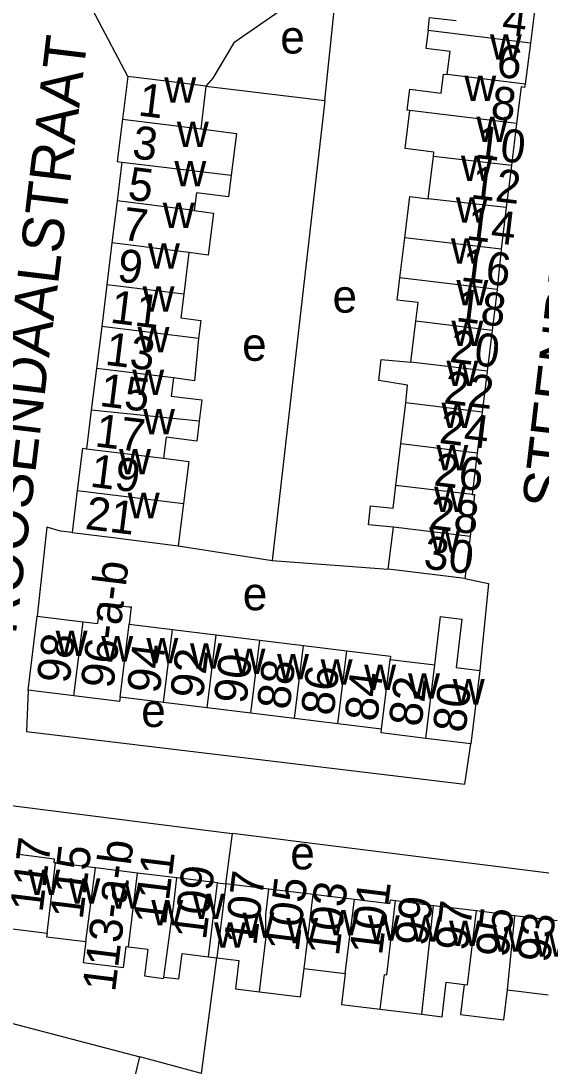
# Model space of a CAD drawing. Extents: x 157569 to 159501, y 382907 to 384670.
# Drawn here: x 158251.5 to 158314.5, y 383245.4 to 383372.1 of the extents above; entities that cross this region are included whole.
import ezdxf

# ---------------------------------------------------------------- set-up
doc = ezdxf.new("R2010")
doc.units = 0
for name, color, linetype in [('BLT_Basislijn', 7, 'Continuous'), ('BLT_Bebouwing', 7, 'Continuous'), ('BLT_Centroide', 7, 'Continuous'), ('BLT_Huisnummer', 7, 'Continuous'), ('BLT_Huisnummer_ tussenligend', 7, 'Continuous'), ('BLT_Huisnummer_reeks', 7, 'Continuous'), ('BLT_Onderdoorgang_en_onderverdeling', 7, 'Continuous'), ('BLT_Onderverdeling_panden', 7, 'Continuous'), ('BLT_Straatnaam', 7, 'Continuous')]:
    doc.layers.add(name, color=color, linetype=linetype)

msp = doc.modelspace()

# ---------------------------------------------------------------- linework, layer by layer
at = {"layer": 'BLT_Basislijn'}
for p, q in [((158288.29, 383362.43), (158289.96, 383378.2)), ((158264.43, 383365.32), (158258.86, 383375.92)), ((158273.9, 383364.16), (158288.29, 383362.43)), ((158288.29, 383362.43), (158281.93, 383306.68)), ((158270.53, 383308.46), (158281.93, 383306.68)), ((158281.93, 383306.68), (158295.99, 383305.64)), ((158276.31, 383267.48), (158277.12, 383273.59)), ((158339.59, 383265.74), (158277.12, 383273.59)), ((158273.35, 383244.51), (158275.23, 383258.54)), ((158228.61, 383256.26), (158265.89, 383246.54)), ((158259.02, 383218.65), (158265.89, 383246.54)), ((158273.35, 383244.51), (158265.89, 383246.54))]:
    msp.add_line(p, q, dxfattribs=at)
for points in [[(158289.96, 383378.2), (158277.29, 383369.4), (158274.72, 383365.15), (158273.9, 383364.16)], [(158257.69, 383310.06), (158256.28, 383310.25), (158254.62, 383310.7), (158253.47, 383299.94)], [(158305.28, 383304.51), (158308.12, 383303.89), (158307.07, 383293.36)], [(158252.37, 383290.96), (158252.18, 383285.97), (158278.73, 383282.77)], [(158278.73, 383282.77), (158305.28, 383279.58), (158305.98, 383284.46)], [(158205.4, 383282.68), (158276.76, 383273.63), (158277.12, 383273.59)]]:
    msp.add_lwpolyline(points, dxfattribs=at)
at = {"layer": 'BLT_Bebouwing'}
for p, q in [((158313.23, 383369.38), (158312.57, 383364.41)), ((158303.13, 383365.56), (158303.48, 383368.42)), ((158264.43, 383365.32), (158263.8, 383360.17)), ((158273.9, 383364.16), (158273.27, 383359)), ((158311.54, 383359.65), (158310.91, 383354.56)), ((158263.73, 383354.95), (158263.15, 383350.25)), ((158310.91, 383354.56), (158310.28, 383349.44)), ((158263.15, 383350.25), (158262.52, 383345.17)), ((158310.28, 383349.44), (158309.66, 383344.4)), ((158262.52, 383345.17), (158261.89, 383340.1)), ((158271.85, 383344.02), (158271.23, 383338.95)), ((158309.66, 383344.4), (158309.17, 383339.52)), ((158261.89, 383340.1), (158261.27, 383335.03)), ((158309.17, 383339.52), (158308.57, 383334.56)), ((158261.27, 383335.03), (158260.64, 383329.95)), ((158298.73, 383330.73), (158299.33, 383335.69)), ((158308.57, 383334.56), (158307.96, 383329.61)), ((158260.64, 383329.95), (158260.01, 383324.88)), ((158307.96, 383329.61), (158307.36, 383324.66)), ((158297.52, 383320.82), (158298.13, 383325.78)), ((158260.01, 383324.88), (158259.44, 383320.22)), ((158307.36, 383324.66), (158306.76, 383319.7)), ((158296.92, 383315.77), (158297.52, 383320.82)), ((158258.96, 383320.28), (158258.32, 383315.17)), ((158258.96, 383320.28), (158259.44, 383320.22)), ((158306.76, 383319.7), (158306.15, 383314.69)), ((158258.32, 383315.17), (158257.69, 383310.06)), ((158271.18, 383313.58), (158270.53, 383308.46)), ((158295.99, 383305.64), (158296.61, 383310.73)), ((158305.9, 383309.6), (158305.28, 383304.51)), ((158252.37, 383290.96), (158253.47, 383299.94)), ((158253.47, 383299.94), (158259.01, 383299.26)), ((158269.87, 383298.33), (158275.15, 383297.68)), ((158275.15, 383297.68), (158280.43, 383297.03)), ((158280.43, 383297.03), (158285.71, 383296.39)), ((158285.71, 383296.39), (158290.98, 383295.74)), ((158296.21, 383294.69), (158301.64, 383294.02)), ((158307.07, 383293.36), (158305.98, 383284.46)), ((158257.91, 383290.28), (158252.37, 383290.96)), ((158268.78, 383289.47), (158263.5, 383290.11)), ((158274.06, 383288.82), (158268.78, 383289.47)), ((158279.34, 383288.17), (158274.06, 383288.82)), ((158284.62, 383287.53), (158279.34, 383288.17)), ((158289.9, 383286.88), (158284.62, 383287.53)), ((158295.18, 383286.23), (158289.9, 383286.88)), ((158305.98, 383284.46), (158300.55, 383285.12)), ((158260.52, 383269.43), (158255.68, 383270.03)), ((158265.59, 383268.8), (158260.52, 383269.43)), ((158270.38, 383268.21), (158265.59, 383268.8)), ((158275.32, 383267.6), (158270.38, 383268.21)), ((158275.32, 383267.6), (158276.31, 383267.48)), ((158281.54, 383266.84), (158276.31, 383267.48)), ((158286.88, 383266.19), (158281.54, 383266.84)), ((158291.89, 383265.58), (158286.88, 383266.19)), ((158301.49, 383264.85), (158296.89, 383265.42)), ((158306.7, 383264.21), (158301.49, 383264.85)), ((158311.32, 383263.64), (158306.7, 383264.21)), ((158316.44, 383263.01), (158311.32, 383263.64)), ((158249.82, 383262.14), (158254.65, 383261.53)), ((158274.23, 383258.66), (158275.23, 383258.54)), ((158285.79, 383257.24), (158290.78, 383256.62)), ((158310.43, 383254.66), (158315.37, 383254.05)), ((158295.01, 383252.31), (158300.07, 383251.69))]:
    msp.add_line(p, q, dxfattribs=at)
for points in [[(158313.37, 383374.6), (158313.86, 383374.54), (158313.23, 383369.38)], [(158300.81, 383370.9), (158301, 383372.5), (158304.22, 383372.1)], [(158300.81, 383370.9), (158300.55, 383368.78), (158303.48, 383368.42)], [(158273.9, 383364.16), (158269.4, 383364.71), (158264.43, 383365.32)], [(158298.62, 383361.23), (158298.3, 383361.26), (158298.61, 383363.79), (158302.4, 383363.33), (158302.68, 383365.62), (158303.13, 383365.56)], [(158312.57, 383364.41), (158312.52, 383364.01), (158312.08, 383364.06), (158311.54, 383359.65)], [(158301.46, 383355.63), (158301.53, 383356.16), (158298.05, 383356.59), (158298.62, 383361.23)], [(158263.8, 383360.17), (158263.16, 383355.03), (158263.73, 383354.95)], [(158273.27, 383359), (158277.6, 383358.43), (158276.95, 383353.36)], [(158300.84, 383350.52), (158301.46, 383355.63)], [(158276.95, 383353.36), (158276.62, 383350.75), (158272.75, 383351.23), (158272.48, 383349.09)], [(158297.99, 383345.77), (158298.6, 383350.8), (158300.84, 383350.52)], [(158272.48, 383349.09), (158274.82, 383348.78), (158274.17, 383343.7), (158271.85, 383344.02)], [(158297.4, 383340.95), (158297.99, 383345.77)], [(158299.33, 383335.69), (158299.61, 383337.93), (158297.07, 383338.24), (158297.4, 383340.95)], [(158271.23, 383338.95), (158270.87, 383336.08), (158273.27, 383335.78), (158273, 383333.57)], [(158273, 383333.57), (158272.53, 383328.47), (158269.97, 383328.8)], [(158298.13, 383325.78), (158298.33, 383327.94), (158294.86, 383328.51), (158295.14, 383331.03), (158298.73, 383330.73)], [(158269.97, 383328.8), (158269.7, 383326.6), (158273.42, 383326.14), (158273.1, 383323.55)], [(158273.1, 383323.55), (158272.81, 383321.16), (158269.08, 383321.62), (158268.77, 383319.07)], [(158268.77, 383319.07), (158271.82, 383318.69), (158271.18, 383313.58)], [(158296.61, 383310.73), (158293.58, 383311.01), (158293.83, 383313.32), (158296.59, 383313.03), (158296.92, 383315.77)], [(158306.15, 383314.69), (158306.44, 383314.66), (158305.9, 383309.6)], [(158257.69, 383310.06), (158262.65, 383309.45), (158270.53, 383308.46)], [(158305.28, 383304.51), (158300.32, 383305.11), (158295.99, 383305.64)], [(158259.01, 383299.26), (158260.81, 383299.04), (158261.09, 383301.49), (158264.62, 383301.06), (158264.85, 383301.06), (158264.59, 383298.98)], [(158301.64, 383294.02), (158302.33, 383299.88), (158304.92, 383299.56), (158304.21, 383293.73), (158307.07, 383293.36)], [(158264.59, 383298.98), (158269.87, 383298.33)], [(158290.98, 383295.74), (158296.26, 383295.09), (158296.21, 383294.69)], [(158263.5, 383290.11), (158263.44, 383289.6), (158257.91, 383290.28)], [(158300.55, 383285.12), (158295.12, 383285.79), (158295.18, 383286.23)], [(158255.68, 383270.03), (158255.52, 383270.05), (158255.57, 383270.5), (158250.9, 383271.08)], [(158296.89, 383265.42), (158296.22, 383265.5), (158296.16, 383265.06), (158291.89, 383265.58)], [(158254.65, 383261.53), (158254.6, 383261.09), (158259.33, 383260.5)], [(158259.33, 383260.5), (158259.02, 383257.97), (158263.93, 383257.36), (158264.25, 383259.9), (158264.5, 383259.86)], [(158264.5, 383259.86), (158266.87, 383259.57), (158266.46, 383256.33), (158268.77, 383256.04), (158268.79, 383256.2)], [(158268.79, 383256.2), (158270.63, 383255.97), (158271.01, 383259.06), (158274.23, 383258.66)], [(158275.23, 383258.54), (158277.89, 383258.21), (158277.47, 383254.78), (158280.39, 383254.43)], [(158280.39, 383254.43), (158285.37, 383253.82), (158285.79, 383257.24)], [(158290.78, 383256.62), (158290.32, 383252.89), (158295.01, 383252.31)], [(158300.07, 383251.69), (158302.51, 383251.39), (158303.02, 383255.57), (158305.2, 383255.3)], [(158305.2, 383255.3), (158304.75, 383251.65), (158309.98, 383251.01), (158310.43, 383254.66)]]:
    msp.add_lwpolyline(points, dxfattribs=at)
at = {"layer": 'BLT_Onderdoorgang_en_onderverdeling'}
for points in [[(158274.23, 383258.66), (158275.32, 383267.6)], [(158276.31, 383267.48), (158275.23, 383258.54)]]:
    msp.add_lwpolyline(points, dxfattribs=at)
at = {"layer": 'BLT_Onderverdeling_panden'}
for p, q in [((158313.23, 383369.38), (158300.81, 383370.9)), ((158312.57, 383364.41), (158303.13, 383365.56)), ((158311.54, 383359.65), (158298.62, 383361.23)), ((158263.8, 383360.17), (158273.27, 383359)), ((158263.73, 383354.95), (158276.95, 383353.36)), ((158310.91, 383354.56), (158301.46, 383355.63)), ((158272.48, 383349.09), (158263.15, 383350.25)), ((158310.28, 383349.44), (158300.84, 383350.52)), ((158271.85, 383344.02), (158262.52, 383345.17)), ((158309.66, 383344.4), (158297.99, 383345.77)), ((158309.17, 383339.52), (158297.4, 383340.95)), ((158271.23, 383338.95), (158261.89, 383340.1)), ((158273, 383333.57), (158261.27, 383335.03)), ((158308.57, 383334.56), (158299.33, 383335.69)), ((158307.96, 383329.61), (158298.73, 383330.73)), ((158269.97, 383328.8), (158260.64, 383329.95)), ((158307.36, 383324.66), (158298.13, 383325.78)), ((158273.1, 383323.55), (158260.01, 383324.88)), ((158306.76, 383319.7), (158297.52, 383320.82)), ((158259.44, 383320.22), (158268.77, 383319.07)), ((158306.15, 383314.69), (158296.92, 383315.77)), ((158258.32, 383315.17), (158271.18, 383313.58)), ((158305.9, 383309.6), (158296.61, 383310.73)), ((158257.91, 383290.28), (158259.01, 383299.26)), ((158263.5, 383290.11), (158264.59, 383298.98)), ((158268.78, 383289.47), (158269.87, 383298.33)), ((158274.06, 383288.82), (158275.15, 383297.68)), ((158279.34, 383288.17), (158280.43, 383297.03)), ((158284.62, 383287.53), (158285.71, 383296.39)), ((158289.9, 383286.88), (158290.98, 383295.74)), ((158295.18, 383286.23), (158296.21, 383294.69)), ((158300.55, 383285.12), (158301.64, 383294.02)), ((158254.65, 383261.53), (158255.68, 383270.03)), ((158259.33, 383260.5), (158260.52, 383269.43)), ((158264.5, 383259.86), (158265.59, 383268.8)), ((158285.79, 383257.24), (158286.88, 383266.19)), ((158290.78, 383256.62), (158291.89, 383265.58)), ((158300.07, 383251.69), (158301.49, 383264.85)), ((158310.43, 383254.66), (158311.32, 383263.64))]:
    msp.add_line(p, q, dxfattribs=at)
for points in [[(158268.79, 383256.2), (158270.01, 383265.09), (158270.38, 383268.21)], [(158280.39, 383254.43), (158281.15, 383260.75), (158281.16, 383263.74), (158281.54, 383266.84)], [(158295.01, 383252.31), (158295.52, 383256.5), (158295.8, 383256.46), (158296.89, 383265.42)], [(158305.2, 383255.3), (158305.61, 383255.25), (158306.7, 383264.21)]]:
    msp.add_lwpolyline(points, dxfattribs=at)

# ---------------------------------------------------------------- texts
at = {"layer": 'BLT_Centroide'}
for s, p in [('e', (158282.91, 383368.12)), ('w', (158308.31, 383367.38)), ('w', (158268.85, 383362.16)), ('w', (158305.21, 383362.38)), ('w', (158270.38, 383356.78)), ('w', (158306.66, 383357.41)), ('w', (158270.08, 383352.03)), ('w', (158304.8, 383352.66)), ('w', (158268.67, 383346.97)), ('w', (158304.19, 383347.62)), ('w', (158266.88, 383342.06)), ('w', (158303.58, 383342.66)), ('w', (158266.23, 383336.84)), ('e', (158289.24, 383336.72)), ('w', (158304.25, 383337.59)), ('w', (158265.62, 383331.91)), ('w', (158303.65, 383332.66)), ('e', (158278.29, 383330.88)), ('w', (158303.04, 383327.84)), ('w', (158264.98, 383326.75)), ('w', (158302.44, 383322.75)), ('w', (158266.28, 383321.97)), ('w', (158301.82, 383317.62)), ('w', (158263.38, 383317.12)), ('w', (158301.55, 383312.56)), ('w', (158264.43, 383311.81)), ('w', (158300.95, 383307.62)), ('e', (158278.36, 383300.66)), ('w', (158255.69, 383295.11)), ('w', (158261.22, 383294.44)), ('w', (158266.69, 383294.22)), ('w', (158271.97, 383293.56)), ('w', (158277.25, 383292.94)), ('w', (158282.52, 383292.28)), ('w', (158287.8, 383291.62)), ('w', (158293.08, 383290.98)), ('w', (158298.39, 383289.92)), ('w', (158303.81, 383289.23)), ('e', (158266.06, 383286.51)), ('e', (158284.12, 383269.25)), ('w', (158252.38, 383266.14)), ('w', (158257.25, 383265.11)), ('w', (158262.27, 383264.48)), ('w', (158272.3, 383263.23)), ('w', (158267.28, 383262.47)), ('w', (158278.33, 383260.95)), ('w', (158288.62, 383261.25)), ('w', (158293.52, 383260.62)), ('w', (158274.9, 383259.75)), ('w', (158283.64, 383260.3)), ('w', (158298.61, 383260.5)), ('w', (158303.36, 383259.95)), ('w', (158308.61, 383259.27)), ('w', (158313.61, 383258.66))]:
    msp.add_text(s, height=4, dxfattribs=at).set_placement(p)
at = {"layer": 'BLT_Huisnummer'}
for s, rotation, p in [('6', 353.0574, (158308.99, 383365.32)), ('1', 352.9494, (158265.58, 383360.62)), ('10', 353.0574, (158306.46, 383355.47)), ('5', 352.9494, (158264.31, 383350.44)), ('14', 353.0574, (158305.33, 383345.59)), ('9', 352.9494, (158263.03, 383340.52)), ('18', 353.0574, (158304.09, 383335.7)), ('13', 352.9494, (158261.57, 383330.41)), ('22', 353.0574, (158302.61, 383325.74)), ('17', 352.9494, (158260.34, 383320.52)), ('26', 353.0574, (158301.4, 383315.79)), ('21', 352.9494, (158259.16, 383310.52)), ('28', 353.0574, (158300.81, 383310.56)), ('30', 353.0574, (158300.17, 383305.73)), ('98', 83.0224, (158257.35, 383291.68)), ('92', 83.0224, (158273.51, 383289.83)), ('88', 83.0224, (158284.02, 383288.5)), ('84', 83.0224, (158294.64, 383287.05)), ('80', 83.0224, (158305.33, 383285.71)), ('117', 82.9617, (158254.1, 383263.96)), ('109', 82.9617, (158273.9, 383260.62)), ('107', 82.9485, (158280.01, 383259.92)), ('101', 82.9485, (158295.23, 383258.76)), ('97', 82.9485, (158305.58, 383259.25)), ('93', 82.9485, (158315.56, 383257.84))]:
    msp.add_text(s, height=4, rotation=rotation, dxfattribs=at).set_placement(p)
at = {"layer": 'BLT_Huisnummer_ tussenligend'}
for s, rotation, p in [('4', 353.0574, (158309.65, 383370.47)), ('8', 353.0574, (158308.28, 383360.26)), ('3', 352.9494, (158264.84, 383355.45)), ('12', 353.0574, (158305.88, 383350.59)), ('7', 352.9494, (158263.64, 383345.57)), ('16', 353.0574, (158304.68, 383340.59)), ('11', 352.9494, (158262.19, 383335.51)), ('20', 353.0574, (158303.32, 383330.74)), ('15', 352.9494, (158260.91, 383325.42)), ('24', 353.0574, (158302.06, 383320.93)), ('19', 352.9494, (158259.75, 383315.64)), ('94', 83.0224, (158268.28, 383290.47)), ('90', 83.0224, (158278.79, 383289.2)), ('86', 83.0224, (158289.35, 383287.77)), ('82', 83.0224, (158299.99, 383286.44)), ('115', 82.9617, (158258.96, 383263.09)), ('111', 82.9617, (158269.05, 383262.4)), ('105', 82.9485, (158285.12, 383259.18)), ('103', 82.9485, (158290, 383258.66)), ('99', 82.9485, (158300.7, 383259.84)), ('95', 82.9485, (158310.5, 383258.47))]:
    msp.add_text(s, height=4, rotation=rotation, dxfattribs=at).set_placement(p)
at = {"layer": 'BLT_Huisnummer_reeks'}
for s, rotation, p in [('96-a-b', 83.0224, (158262.67, 383291.07)), ('113-a-b', 82.9617, (158262.89, 383254.31))]:
    msp.add_text(s, height=4, rotation=rotation, dxfattribs=at).set_placement(p)
at = {"layer": 'BLT_Straatnaam'}
for s, rotation, p in [('STEENBERGENSTRAAT', 83.3526, (158317.16, 383312.79)), ('ROOSENDAALSTRAAT', 83.1351, (158250.86, 383297.63))]:
    msp.add_text(s, height=5, rotation=rotation, dxfattribs=at).set_placement(p)

doc.saveas('drawing.dxf')
